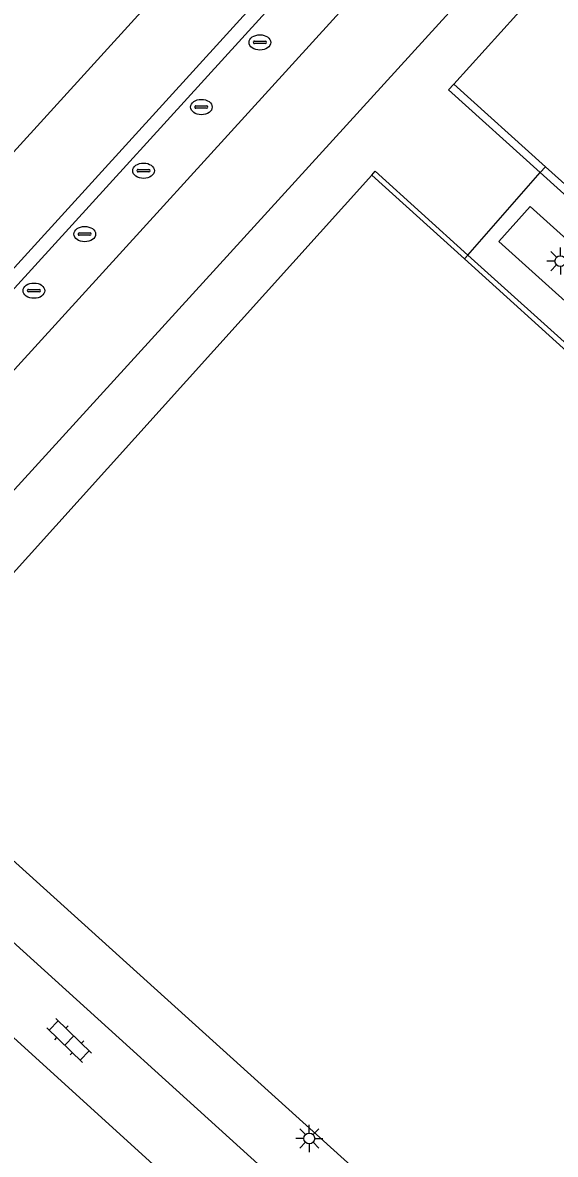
# Model space of a CAD drawing. Extents: x 128000 to 131008, y 398996 to 402500.
# Drawn here: x 128738.7 to 128763.3, y 399919.1 to 399971.4 of the extents above; entities that cross this region are included whole.
import ezdxf

# ---------------------------------------------------------------- set-up
doc = ezdxf.new("R2010")
doc.units = 0
for name, color, linetype in [('bs-afsc-ballenvanger', 7, 'Continuous'), ('bs-afsc-belijning', 7, 'Continuous'), ('gg-afsc-hekwerk', 7, 'Continuous'), ('gg-knt-verharding', 7, 'Continuous'), ('gt-symb-drainageput', 7, 'Continuous'), ('gt-symb-klinker verharding', 7, 'Continuous'), ('gt-symb-lichtmast', 7, 'Continuous')]:
    doc.layers.add(name, color=color, linetype=linetype)

# ---------------------------------------------------------------- blocks, each defined once
blk = doc.blocks.new('gt0-DPUT')
at = {"layer": 'gt-symb-drainageput'}
for p, q in [((-0.249, 0.055), (0.249, 0.055)), ((0.244, -0.054), (-0.253, -0.054))]:
    blk.add_line(p, q, dxfattribs=at)
for centre, radius, start, end in [((-0.253, 0), 0.0542, 85.4775, 270), ((0.244, 0.001), 0.0543, 269.9965, 85.474)]:
    blk.add_arc(centre, radius, start, end, dxfattribs=at)
blk.add_ellipse((0, -0.001), major_axis=(0.502, 0), ratio=0.705307, dxfattribs=at)
blk = doc.blocks.new('gt0-LMAST')
at = {"layer": 'gt-symb-lichtmast'}
for p, q in [((-0.005, 0.246), (-0.005, 0.621)), ((-0.182, 0.173), (-0.447, 0.438)), ((0.172, 0.173), (0.437, 0.438)), ((-0.255, -0.004), (-0.63, -0.004)), ((-0.182, -0.181), (-0.447, -0.446)), ((-0.005, -0.254), (-0.005, -0.629)), ((0.437, -0.446), (0.172, -0.181)), ((0.245, -0.004), (0.62, -0.004))]:
    blk.add_line(p, q, dxfattribs=at)
blk.add_circle((-0.005, -0.004), 0.25, dxfattribs=at)
blk = doc.blocks.new('gt0-KL1')
at = {"layer": 'gt-symb-klinker verharding'}
for p, q in [((-1.15, 0.3), (1.15, 0.3)), ((-1, -0.3), (-1, 0.3)), ((-0.5, 0.3), (-0.5, 0.45)), ((0, -0.3), (0, 0.3)), ((0.5, 0.3), (0.5, 0.45)), ((1, -0.3), (1, 0.3)), ((-1.15, -0.3), (1.15, -0.3)), ((-0.5, -0.45), (-0.5, -0.3)), ((0.5, -0.45), (0.5, -0.3))]:
    blk.add_line(p, q, dxfattribs=at)

msp = doc.modelspace()

# ---------------------------------------------------------------- linework, layer by layer
at = {"layer": 'bs-afsc-ballenvanger'}
msp.add_line((128720.882, 399940.01), (128761.187, 399984.281), dxfattribs=at)
at = {"layer": 'bs-afsc-belijning'}
msp.add_lwpolyline([(128680.602, 400050.543), (128637.488, 400003.296), (128711.378, 399935.914), (128754.43, 399983.204), (128680.602, 400050.543)], dxfattribs=at)
at = {"layer": 'gg-afsc-hekwerk'}
for p, q in [((128758.628, 399968.585), (128781.77, 399994.24)), ((128720.882, 399940.01), (128760.339, 399983.35)), ((128758.39, 399968.321), (128758.628, 399968.585)), ((128762.864, 399964.764), (128758.628, 399968.585)), ((128754.833, 399964.378), (128754.994, 399964.557)), ((128759.122, 399960.503), (128754.833, 399964.378)), ((128759.282, 399960.685), (128762.629, 399964.496)), ((128762.629, 399964.496), (128762.864, 399964.764)), ((128785.959, 399943.93), (128762.864, 399964.764)), ((128759.122, 399960.503), (128759.282, 399960.685)), ((128782.149, 399939.695), (128759.122, 399960.503))]:
    msp.add_line(p, q, dxfattribs=at)
msp.add_lwpolyline([(128758.996, 399913.96), (128731.634, 399938.659), (128754.833, 399964.378)], dxfattribs=at)
at = {"layer": 'gg-knt-verharding'}
for p, q in [((128722.806, 399938.377), (128778.925, 400000)), ((128784.018, 400000), (128729.94, 399940.658)), ((128759.473, 399983.344), (128711.666, 399930.872)), ((128758.39, 399968.321), (128762.629, 399964.496)), ((128759.282, 399960.685), (128754.994, 399964.557)), ((128762.629, 399964.496), (128785.717, 399943.661)), ((128782.319, 399939.884), (128759.282, 399960.685))]:
    msp.add_line(p, q, dxfattribs=at)
for points in [[(128783.308, 399940.984), (128760.706, 399961.312), (128762.165, 399962.932), (128784.761, 399942.598)], [(128732.288, 399934.32), (128756.152, 399912.715), (128757.646, 399914.357), (128758.586, 399913.504), (128758.996, 399913.96)], [(128730.629, 399920.239), (128731.836, 399919.191), (128737.399, 399925.288), (128748.458, 399915.257), (128748.296, 399912.909)]]:
    msp.add_lwpolyline(points, dxfattribs=at)

# ---------------------------------------------------------------- block references
at = {"layer": 'gt-symb-drainageput'}
for p in [(128749.663, 399970.515), (128746.955, 399967.527), (128744.283, 399964.584), (128741.561, 399961.654), (128739.214, 399959.038)]:
    msp.add_blockref('gt0-DPUT', p, dxfattribs=at)
at = {"layer": 'gt-symb-klinker verharding', "rotation": -44.02760489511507}
msp.add_blockref('gt0-KL1', (128740.845, 399924.377), dxfattribs=at)
at = {"layer": 'gt-symb-lichtmast'}
for p in [(128763.561, 399960.406), (128751.95, 399919.849)]:
    msp.add_blockref('gt0-LMAST', p, dxfattribs=at)

doc.saveas('drawing.dxf')
